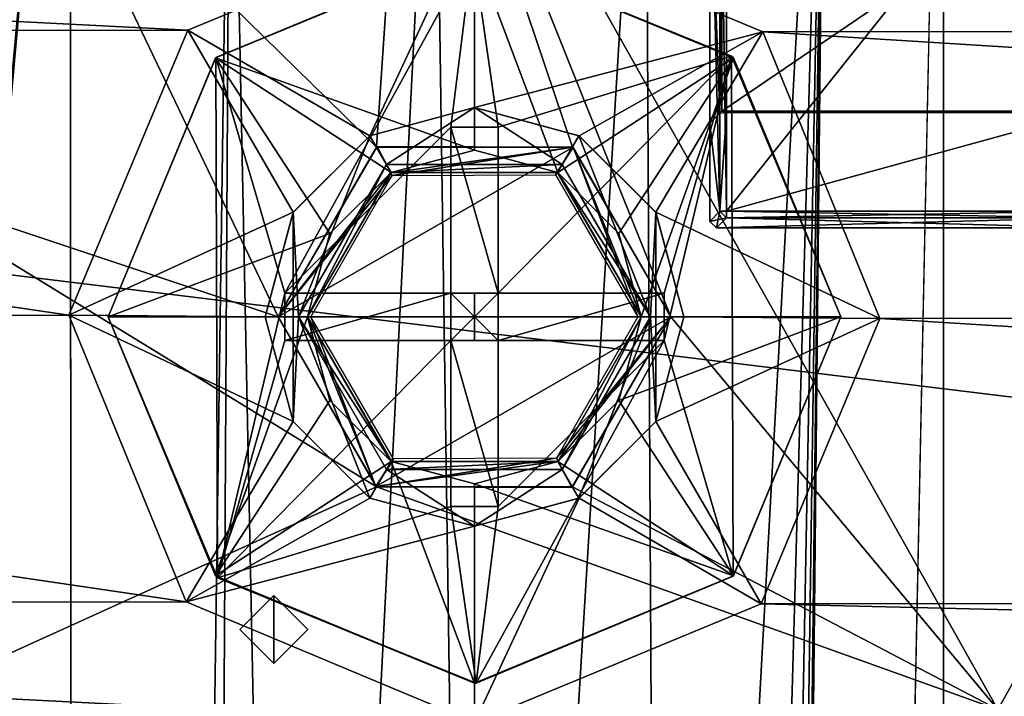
# Model space of a CAD drawing. Header units: millimetres. Extents: x -78 to 78, y -78 to 78.
# Tile 385 of 449: x 16.52 to 24.05, y 33.1 to 38.27. Entities that reach past the tile are written whole.
import ezdxf

# ---------------------------------------------------------------- set-up
doc = ezdxf.new("R2010")
doc.units = ezdxf.units.MM
doc.header["$LTSCALE"] = 41.718519
for name, color, linetype in [('10', 7, 'CONTINUOUS'), ('103', 7, 'CONTINUOUS'), ('104', 7, 'CONTINUOUS'), ('115', 7, 'CONTINUOUS'), ('305', 7, 'CONTINUOUS'), ('306', 7, 'CONTINUOUS'), ('313', 7, 'CONTINUOUS'), ('467', 7, 'CONTINUOUS'), ('468', 7, 'CONTINUOUS'), ('469', 7, 'CONTINUOUS'), ('470', 7, 'CONTINUOUS'), ('471', 7, 'CONTINUOUS'), ('472', 7, 'CONTINUOUS'), ('473', 7, 'CONTINUOUS'), ('474', 7, 'CONTINUOUS'), ('475', 7, 'CONTINUOUS'), ('476', 7, 'CONTINUOUS'), ('477', 7, 'CONTINUOUS'), ('478', 7, 'CONTINUOUS'), ('479', 7, 'CONTINUOUS'), ('480', 7, 'CONTINUOUS'), ('481', 7, 'CONTINUOUS'), ('482', 7, 'CONTINUOUS'), ('483', 7, 'CONTINUOUS'), ('484', 7, 'CONTINUOUS'), ('485', 7, 'CONTINUOUS'), ('486', 7, 'CONTINUOUS'), ('487', 7, 'CONTINUOUS'), ('488', 7, 'CONTINUOUS'), ('489', 7, 'CONTINUOUS'), ('490', 7, 'CONTINUOUS'), ('491', 7, 'CONTINUOUS'), ('492', 7, 'CONTINUOUS'), ('493', 7, 'CONTINUOUS'), ('494', 7, 'CONTINUOUS'), ('4943', 7, 'CONTINUOUS'), ('495', 7, 'CONTINUOUS'), ('496', 7, 'CONTINUOUS'), ('497', 7, 'CONTINUOUS'), ('498', 7, 'CONTINUOUS'), ('499', 7, 'CONTINUOUS'), ('500', 7, 'CONTINUOUS'), ('501', 7, 'CONTINUOUS'), ('502', 7, 'CONTINUOUS'), ('5304', 7, 'CONTINUOUS'), ('5305', 7, 'CONTINUOUS'), ('5306', 7, 'CONTINUOUS'), ('5342', 7, 'CONTINUOUS'), ('5343', 7, 'CONTINUOUS'), ('5344', 7, 'CONTINUOUS'), ('6', 7, 'CONTINUOUS'), ('748', 7, 'CONTINUOUS'), ('7621', 7, 'CONTINUOUS'), ('7623', 7, 'CONTINUOUS'), ('7629', 7, 'CONTINUOUS'), ('7631', 7, 'CONTINUOUS'), ('7635', 7, 'CONTINUOUS'), ('7639', 7, 'CONTINUOUS'), ('7642', 7, 'CONTINUOUS'), ('7643', 7, 'CONTINUOUS'), ('7645', 7, 'CONTINUOUS'), ('7646', 7, 'CONTINUOUS'), ('7647', 7, 'CONTINUOUS'), ('7648', 7, 'CONTINUOUS'), ('7652', 7, 'CONTINUOUS'), ('7657', 7, 'CONTINUOUS'), ('7659', 7, 'CONTINUOUS'), ('7660', 7, 'CONTINUOUS'), ('7663', 7, 'CONTINUOUS'), ('7664', 7, 'CONTINUOUS'), ('7668', 7, 'CONTINUOUS'), ('7669', 7, 'CONTINUOUS'), ('7671', 7, 'CONTINUOUS'), ('89', 7, 'CONTINUOUS'), ('971', 7, 'CONTINUOUS')]:
    doc.layers.add(name, color=color, linetype=linetype)

msp = doc.modelspace()

# ---------------------------------------------------------------- linework, layer by layer
at = {"layer": '10', "linetype": 'CONTINUOUS'}
for points in [[(20, 39.1, -2), (17.8091, 38.1929, -2), (0, 39.1, -2), (20, 39.1, -2)], [(0, 39.1, -2), (17.8091, 38.1929, -2), (2.2046, 38.179, -2), (0, 39.1, -2)], [(22.2046, 38.179, -2), (20, 39.1, -2), (57.8091, 38.1929, -2), (22.2046, 38.179, -2)], [(20, 39.1, -2), (60, 39.1, -2), (57.8091, 38.1929, -2), (20, 39.1, -2)], [(17.8091, 38.1929, -2), (16.9004, 36.0125, -2), (2.2046, 38.179, -2), (17.8091, 38.1929, -2)], [(2.2046, 38.179, -2), (16.9004, 36.0125, -2), (3.0996, 35.9875, -2), (2.2046, 38.179, -2)], [(56.9004, 36.0125, -2), (22.2046, 38.179, -2), (57.8091, 38.1929, -2), (56.9004, 36.0125, -2)], [(23.0996, 35.9875, -2), (22.2046, 38.179, -2), (56.9004, 36.0125, -2), (23.0996, 35.9875, -2)], [(3.0996, 35.9875, -2), (17.7954, 33.821, -2), (2.1909, 33.8071, -2), (3.0996, 35.9875, -2)], [(16.9004, 36.0125, -2), (17.7954, 33.821, -2), (3.0996, 35.9875, -2), (16.9004, 36.0125, -2)], [(22.1909, 33.8071, -2), (23.0996, 35.9875, -2), (57.7954, 33.821, -2), (22.1909, 33.8071, -2)], [(57.7954, 33.821, -2), (23.0996, 35.9875, -2), (56.9004, 36.0125, -2), (57.7954, 33.821, -2)], [(2.1909, 33.8071, -2), (20, 32.9, -2), (0, 32.9, -2), (2.1909, 33.8071, -2)], [(17.7954, 33.821, -2), (20, 32.9, -2), (2.1909, 33.8071, -2), (17.7954, 33.821, -2)], [(20, 32.9, -2), (22.1909, 33.8071, -2), (60, 32.9, -2), (20, 32.9, -2)], [(60, 32.9, -2), (22.1909, 33.8071, -2), (57.7954, 33.821, -2), (60, 32.9, -2)]]:
    msp.add_3dface(points, dxfattribs=at)
at = {"layer": '103', "linetype": 'CONTINUOUS'}
for points in [[(20, 39.1, -2), (22.2046, 38.179, -2), (20, 37.6, -0.5), (20, 39.1, -2)], [(20, 37.6, -0.5), (22.2046, 38.179, -2), (20.8, 37.3856, -0.5), (20, 37.6, -0.5)], [(20.8, 37.3856, -0.5), (22.2046, 38.179, -2), (21.3856, 36.8, -0.5), (20.8, 37.3856, -0.5)], [(22.2046, 38.179, -2), (23.0996, 35.9875, -2), (21.3856, 36.8, -0.5), (22.2046, 38.179, -2)], [(21.3856, 36.8, -0.5), (23.0996, 35.9875, -2), (21.6, 36, -0.5), (21.3856, 36.8, -0.5)], [(21.6, 36, -0.5), (23.0996, 35.9875, -2), (21.3856, 35.2, -0.5), (21.6, 36, -0.5)], [(23.0996, 35.9875, -2), (22.1909, 33.8071, -2), (21.3856, 35.2, -0.5), (23.0996, 35.9875, -2)], [(21.3856, 35.2, -0.5), (22.1909, 33.8071, -2), (20.8, 34.6144, -0.5), (21.3856, 35.2, -0.5)], [(22.1909, 33.8071, -2), (20, 32.9, -2), (20.8, 34.6144, -0.5), (22.1909, 33.8071, -2)], [(20, 32.9, -2), (20, 34.4, -0.5), (20.8, 34.6144, -0.5), (20, 32.9, -2)]]:
    msp.add_3dface(points, dxfattribs=at)
at = {"layer": '104', "linetype": 'CONTINUOUS'}
for points in [[(19.2, 37.3856, -0.5), (20, 37.6, -0.5), (19.2014, 37.3856), (19.2, 37.3856, -0.5)], [(20, 37.6, -0.5), (20, 37.6), (19.2014, 37.3856), (20, 37.6, -0.5)], [(18.6144, 36.8, -0.5), (19.2, 37.3856, -0.5), (18.6144, 36.7986), (18.6144, 36.8, -0.5)], [(18.6144, 36.7986), (19.2, 37.3856, -0.5), (19.2014, 37.3856), (18.6144, 36.7986)], [(18.4, 36, -0.5), (18.6144, 36.8, -0.5), (18.4, 36), (18.4, 36, -0.5)], [(18.4, 36), (18.6144, 36.8, -0.5), (18.6144, 36.7986), (18.4, 36)], [(18.6144, 35.2, -0.5), (18.4, 36, -0.5), (18.6144, 35.2014), (18.6144, 35.2, -0.5)], [(18.6144, 35.2014), (18.4, 36, -0.5), (18.4, 36), (18.6144, 35.2014)], [(19.2014, 34.6144), (18.6144, 35.2, -0.5), (18.6144, 35.2014), (19.2014, 34.6144)], [(19.2, 34.6144, -0.5), (18.6144, 35.2, -0.5), (19.2014, 34.6144), (19.2, 34.6144, -0.5)], [(20, 34.4, -0.5), (19.2, 34.6144, -0.5), (20, 34.4), (20, 34.4, -0.5)], [(20, 34.4), (19.2, 34.6144, -0.5), (19.2014, 34.6144), (20, 34.4)]]:
    msp.add_3dface(points, dxfattribs=at)
at = {"layer": '115', "linetype": 'CONTINUOUS'}
for points in [[(20, 37.6, -0.5), (20.8, 37.3856, -0.5), (20, 37.6), (20, 37.6, -0.5)], [(20, 37.6), (20.8, 37.3856, -0.5), (20.7986, 37.3856), (20, 37.6)], [(20.8, 37.3856, -0.5), (21.3856, 36.8, -0.5), (20.7986, 37.3856), (20.8, 37.3856, -0.5)], [(20.7986, 37.3856), (21.3856, 36.8, -0.5), (21.3856, 36.7986), (20.7986, 37.3856)], [(21.3856, 36.8, -0.5), (21.6, 36, -0.5), (21.3856, 36.7986), (21.3856, 36.8, -0.5)], [(21.3856, 36.7986), (21.6, 36, -0.5), (21.6, 36), (21.3856, 36.7986)], [(21.6, 36, -0.5), (21.3856, 35.2, -0.5), (21.6, 36), (21.6, 36, -0.5)], [(21.6, 36), (21.3856, 35.2, -0.5), (21.3856, 35.2014), (21.6, 36)], [(21.3856, 35.2014), (20.8, 34.6144, -0.5), (20.7986, 34.6144), (21.3856, 35.2014)], [(21.3856, 35.2, -0.5), (20.8, 34.6144, -0.5), (21.3856, 35.2014), (21.3856, 35.2, -0.5)], [(20.8, 34.6144, -0.5), (20, 34.4, -0.5), (20.7986, 34.6144), (20.8, 34.6144, -0.5)], [(20, 34.4, -0.5), (20, 34.4), (20.7986, 34.6144), (20, 34.4, -0.5)]]:
    msp.add_3dface(points, dxfattribs=at)
at = {"layer": '305', "linetype": 'CONTINUOUS'}
for points in [[(16.6716, 39.8284), (15.5, 37), (16.6716, 39.8285, 1.5), (16.6716, 39.8284)], [(15.5, 37), (15.5, 37, 1.5), (16.6716, 39.8285, 1.5), (15.5, 37)]]:
    msp.add_3dface(points, dxfattribs=at)
at = {"layer": '306', "linetype": 'CONTINUOUS'}
for points in [[(19.2014, 37.3856), (20, 37.6), (19.3285, 37.1651), (19.2014, 37.3856)], [(19.3285, 37.1651), (20, 37.6), (20.6715, 37.1651), (19.3285, 37.1651)], [(20, 37.6), (20.7986, 37.3856), (20.6715, 37.1651), (20, 37.6)], [(18.6144, 36.7986), (19.2014, 37.3856), (18.6547, 36), (18.6144, 36.7986)], [(18.6547, 36), (19.2014, 37.3856), (19.3285, 37.1651), (18.6547, 36)], [(20.7986, 37.3856), (21.3453, 36), (20.6715, 37.1651), (20.7986, 37.3856)], [(20.7986, 37.3856), (21.3856, 36.7986), (21.3453, 36), (20.7986, 37.3856)], [(18.6144, 35.2014), (18.4, 36), (18.6144, 36.7986), (18.6144, 35.2014)], [(18.6144, 35.2014), (18.6144, 36.7986), (18.6547, 36), (18.6144, 35.2014)], [(21.3856, 36.7986), (21.3856, 35.2014), (21.3453, 36), (21.3856, 36.7986)], [(21.3856, 36.7986), (21.6, 36), (21.3856, 35.2014), (21.3856, 36.7986)], [(19.2014, 34.6144), (18.6144, 35.2014), (18.6547, 36), (19.2014, 34.6144)], [(19.3285, 34.8349), (19.2014, 34.6144), (18.6547, 36), (19.3285, 34.8349)], [(21.3453, 36), (20.7986, 34.6144), (20.6715, 34.8349), (21.3453, 36)], [(21.3856, 35.2014), (20.7986, 34.6144), (21.3453, 36), (21.3856, 35.2014)], [(20, 34.4), (19.2014, 34.6144), (19.3285, 34.8349), (20, 34.4)], [(20.6715, 34.8349), (20, 34.4), (19.3285, 34.8349), (20.6715, 34.8349)], [(20.7986, 34.6144), (20, 34.4), (20.6715, 34.8349), (20.7986, 34.6144)]]:
    msp.add_3dface(points, dxfattribs=at)
at = {"layer": '313', "linetype": 'CONTINUOUS'}
for points in [[(19.5, 41, 1.5), (16.6716, 39.8285, 1.5), (19.2513, 37.299, 1.5), (19.5, 41, 1.5)], [(20.7487, 37.299, 1.5), (19.5, 41, 1.5), (19.2513, 37.299, 1.5), (20.7487, 37.299, 1.5)], [(28.5, 41, 1.5), (19.5, 41, 1.5), (24, 33, 1.5), (28.5, 41, 1.5)], [(24, 33, 1.5), (19.5, 41, 1.5), (21.5, 36, 1.5), (24, 33, 1.5)], [(21.5, 36, 1.5), (19.5, 41, 1.5), (20.7487, 37.299, 1.5), (21.5, 36, 1.5)], [(29, 33, 1.5), (28.5, 41, 1.5), (24, 33, 1.5), (29, 33, 1.5)], [(16.6716, 39.8285, 1.5), (15.5, 37, 1.5), (18.5, 36, 1.5), (16.6716, 39.8285, 1.5)], [(16.6716, 39.8285, 1.5), (18.5, 36, 1.5), (19.2513, 37.299, 1.5), (16.6716, 39.8285, 1.5)], [(15.5, 37, 1.5), (15.5, 33, 1.5), (19.2513, 34.701, 1.5), (15.5, 37, 1.5)], [(18.5, 36, 1.5), (15.5, 37, 1.5), (19.2513, 34.701, 1.5), (18.5, 36, 1.5)], [(20.7487, 34.701, 1.5), (24, 33, 1.5), (21.5, 36, 1.5), (20.7487, 34.701, 1.5)], [(15.5, 33, 1.5), (24, 33, 1.5), (19.2513, 34.701, 1.5), (15.5, 33, 1.5)], [(19.2513, 34.701, 1.5), (24, 33, 1.5), (20.7487, 34.701, 1.5), (19.2513, 34.701, 1.5)]]:
    msp.add_3dface(points, dxfattribs=at)
at = {"layer": '467', "linetype": 'CONTINUOUS'}
for points in [[(19.2565, 37.3027, 3), (18.5, 36, 3), (20.754, 37.2967, 3), (19.2565, 37.3027, 3)], [(20.754, 37.2967, 3), (18.5, 36, 3), (21.5, 36, 3), (20.754, 37.2967, 3)], [(21.5, 36, 3), (18.5, 36, 3), (19.246, 34.7033, 3), (21.5, 36, 3)], [(20.7435, 34.6973, 3), (21.5, 36, 3), (19.246, 34.7033, 3), (20.7435, 34.6973, 3)]]:
    msp.add_3dface(points, dxfattribs=at)
at = {"layer": '468', "linetype": 'CONTINUOUS'}
for points in [[(19.2513, 37.299, 1.5), (18.5, 36, 1.5), (19.2565, 37.3027, 3), (19.2513, 37.299, 1.5)], [(18.5, 36, 1.5), (18.5, 36, 3), (19.2565, 37.3027, 3), (18.5, 36, 1.5)], [(20.7487, 37.299, 1.5), (19.2513, 37.299, 1.5), (19.2565, 37.3027, 3), (20.7487, 37.299, 1.5)], [(20.7487, 37.299, 1.5), (19.2565, 37.3027, 3), (20.754, 37.2967, 3), (20.7487, 37.299, 1.5)], [(21.5, 36, 1.5), (20.7487, 37.299, 1.5), (21.5, 36, 3), (21.5, 36, 1.5)], [(20.7487, 37.299, 1.5), (20.754, 37.2967, 3), (21.5, 36, 3), (20.7487, 37.299, 1.5)]]:
    msp.add_3dface(points, dxfattribs=at)
at = {"layer": '469', "linetype": 'CONTINUOUS'}
for points in [[(18.5, 36, 1.5), (19.2513, 34.701, 1.5), (18.5, 36, 3), (18.5, 36, 1.5)], [(18.5, 36, 3), (19.2513, 34.701, 1.5), (19.246, 34.7033, 3), (18.5, 36, 3)], [(20.7487, 34.701, 1.5), (21.5, 36, 1.5), (20.7435, 34.6973, 3), (20.7487, 34.701, 1.5)], [(21.5, 36, 1.5), (21.5, 36, 3), (20.7435, 34.6973, 3), (21.5, 36, 1.5)], [(19.2513, 34.701, 1.5), (20.7435, 34.6973, 3), (19.246, 34.7033, 3), (19.2513, 34.701, 1.5)], [(19.2513, 34.701, 1.5), (20.7487, 34.701, 1.5), (20.7435, 34.6973, 3), (19.2513, 34.701, 1.5)]]:
    msp.add_3dface(points, dxfattribs=at)
at = {"layer": '470', "linetype": 'CONTINUOUS'}
for points in [[(19.3285, 34.8349), (18.6547, 36), (19.3625, 34.8958, -0.25), (19.3285, 34.8349)], [(18.6547, 36), (18.725, 36, -0.25), (19.3625, 34.8958, -0.25), (18.6547, 36)], [(21.275, 36, -0.25), (20.6715, 34.8349), (20.6375, 34.8958, -0.25), (21.275, 36, -0.25)], [(21.3453, 36), (20.6715, 34.8349), (21.275, 36, -0.25), (21.3453, 36)], [(20.6715, 34.8349), (19.3285, 34.8349), (20.6375, 34.8958, -0.25), (20.6715, 34.8349)], [(19.3285, 34.8349), (19.3625, 34.8958, -0.25), (20.6375, 34.8958, -0.25), (19.3285, 34.8349)]]:
    msp.add_3dface(points, dxfattribs=at)
at = {"layer": '471', "linetype": 'CONTINUOUS'}
for points in [[(18.6547, 36), (19.3285, 37.1651), (18.725, 36, -0.25), (18.6547, 36)], [(18.725, 36, -0.25), (19.3285, 37.1651), (19.3625, 37.1042, -0.25), (18.725, 36, -0.25)], [(19.3285, 37.1651), (20.6715, 37.1651), (19.3625, 37.1042, -0.25), (19.3285, 37.1651)], [(19.3625, 37.1042, -0.25), (20.6715, 37.1651), (20.6375, 37.1042, -0.25), (19.3625, 37.1042, -0.25)], [(20.6715, 37.1651), (21.3453, 36), (20.6375, 37.1042, -0.25), (20.6715, 37.1651)], [(20.6375, 37.1042, -0.25), (21.3453, 36), (21.275, 36, -0.25), (20.6375, 37.1042, -0.25)]]:
    msp.add_3dface(points, dxfattribs=at)
at = {"layer": '472', "linetype": 'CONTINUOUS'}
for points in [[(19.3625, 37.1042, -0.35), (20.6375, 37.1042, -0.25), (20, 37.275, -0.35), (19.3625, 37.1042, -0.35)], [(20, 37.275, -0.35), (20.6375, 37.1042, -0.25), (20.6375, 37.1042, -0.35), (20, 37.275, -0.35)], [(18.725, 36, -0.25), (19.3625, 37.1042, -0.25), (18.725, 36, -0.35), (18.725, 36, -0.25)], [(18.725, 36, -0.35), (19.3625, 37.1042, -0.25), (18.8958, 36.6375, -0.35), (18.725, 36, -0.35)], [(18.8958, 36.6375, -0.35), (19.3625, 37.1042, -0.25), (19.3625, 37.1042, -0.35), (18.8958, 36.6375, -0.35)], [(19.3625, 37.1042, -0.25), (20.6375, 37.1042, -0.25), (19.3625, 37.1042, -0.35), (19.3625, 37.1042, -0.25)], [(20.6375, 37.1042, -0.25), (21.275, 36, -0.25), (20.6375, 37.1042, -0.35), (20.6375, 37.1042, -0.25)], [(20.6375, 37.1042, -0.35), (21.275, 36, -0.25), (21.1042, 36.6375, -0.35), (20.6375, 37.1042, -0.35)], [(21.1042, 36.6375, -0.35), (21.275, 36, -0.25), (21.275, 36, -0.35), (21.1042, 36.6375, -0.35)]]:
    msp.add_3dface(points, dxfattribs=at)
at = {"layer": '473', "linetype": 'CONTINUOUS'}
for points in [[(18.725, 36, -0.25), (18.725, 36, -0.35), (18.8958, 35.3625, -0.35), (18.725, 36, -0.25)], [(18.725, 36, -0.25), (18.8958, 35.3625, -0.35), (19.3625, 34.8958, -0.35), (18.725, 36, -0.25)], [(18.725, 36, -0.25), (19.3625, 34.8958, -0.35), (19.3625, 34.8958, -0.25), (18.725, 36, -0.25)], [(21.275, 36, -0.35), (21.275, 36, -0.25), (20.6375, 34.8958, -0.25), (21.275, 36, -0.35)], [(21.1042, 35.3625, -0.35), (21.275, 36, -0.35), (20.6375, 34.8958, -0.25), (21.1042, 35.3625, -0.35)], [(20.6375, 34.8958, -0.35), (21.1042, 35.3625, -0.35), (20.6375, 34.8958, -0.25), (20.6375, 34.8958, -0.35)], [(19.3625, 34.8958, -0.35), (20, 34.725, -0.35), (19.3625, 34.8958, -0.25), (19.3625, 34.8958, -0.35)], [(20, 34.725, -0.35), (20.6375, 34.8958, -0.35), (19.3625, 34.8958, -0.25), (20, 34.725, -0.35)], [(19.3625, 34.8958, -0.25), (20.6375, 34.8958, -0.35), (20.6375, 34.8958, -0.25), (19.3625, 34.8958, -0.25)]]:
    msp.add_3dface(points, dxfattribs=at)
at = {"layer": '474', "linetype": 'CONTINUOUS'}
for points in [[(18.725, 36, -0.35), (17.2, 36, -1.875), (18.0201, 34.0201, -1.875), (18.725, 36, -0.35)], [(18.725, 36, -0.35), (18.0201, 34.0201, -1.875), (18.8958, 35.3625, -0.35), (18.725, 36, -0.35)], [(22.8, 36, -1.875), (21.275, 36, -0.35), (21.1042, 35.3625, -0.35), (22.8, 36, -1.875)], [(21.9799, 34.0201, -1.875), (22.8, 36, -1.875), (21.1042, 35.3625, -0.35), (21.9799, 34.0201, -1.875)], [(18.8958, 35.3625, -0.35), (18.0201, 34.0201, -1.875), (19.3625, 34.8958, -0.35), (18.8958, 35.3625, -0.35)], [(20.6375, 34.8958, -0.35), (21.9799, 34.0201, -1.875), (21.1042, 35.3625, -0.35), (20.6375, 34.8958, -0.35)], [(18.0201, 34.0201, -1.875), (20, 33.2, -1.875), (19.3625, 34.8958, -0.35), (18.0201, 34.0201, -1.875)], [(19.3625, 34.8958, -0.35), (20, 33.2, -1.875), (20, 34.725, -0.35), (19.3625, 34.8958, -0.35)], [(20, 34.725, -0.35), (21.9799, 34.0201, -1.875), (20.6375, 34.8958, -0.35), (20, 34.725, -0.35)], [(20, 33.2, -1.875), (21.9799, 34.0201, -1.875), (20, 34.725, -0.35), (20, 33.2, -1.875)]]:
    msp.add_3dface(points, dxfattribs=at)
at = {"layer": '475', "linetype": 'CONTINUOUS'}
for points in [[(18.0201, 37.9799, -1.875), (20, 37.275, -0.35), (20, 38.8, -1.875), (18.0201, 37.9799, -1.875)], [(20, 37.275, -0.35), (20.6375, 37.1042, -0.35), (20, 38.8, -1.875), (20, 37.275, -0.35)], [(20, 38.8, -1.875), (20.6375, 37.1042, -0.35), (21.9799, 37.9799, -1.875), (20, 38.8, -1.875)], [(17.2, 36, -1.875), (18.8958, 36.6375, -0.35), (18.0201, 37.9799, -1.875), (17.2, 36, -1.875)], [(18.8958, 36.6375, -0.35), (19.3625, 37.1042, -0.35), (18.0201, 37.9799, -1.875), (18.8958, 36.6375, -0.35)], [(19.3625, 37.1042, -0.35), (20, 37.275, -0.35), (18.0201, 37.9799, -1.875), (19.3625, 37.1042, -0.35)], [(20.6375, 37.1042, -0.35), (21.1042, 36.6375, -0.35), (21.9799, 37.9799, -1.875), (20.6375, 37.1042, -0.35)], [(21.1042, 36.6375, -0.35), (21.275, 36, -0.35), (21.9799, 37.9799, -1.875), (21.1042, 36.6375, -0.35)], [(21.275, 36, -0.35), (22.8, 36, -1.875), (21.9799, 37.9799, -1.875), (21.275, 36, -0.35)], [(18.725, 36, -0.35), (18.8958, 36.6375, -0.35), (17.2, 36, -1.875), (18.725, 36, -0.35)]]:
    msp.add_3dface(points, dxfattribs=at)
at = {"layer": '476', "linetype": 'CONTINUOUS'}
for points in [[(18.0201, 37.9799, -1.875), (20, 38.8, -1.875), (18.0226, 37.9821, -2), (18.0201, 37.9799, -1.875)], [(18.0226, 37.9821, -2), (20, 38.8, -1.875), (19.9878, 38.7999, -2), (18.0226, 37.9821, -2)], [(19.9878, 38.7999, -2), (20, 38.8, -1.875), (21.9647, 37.9943, -2), (19.9878, 38.7999, -2)], [(20, 38.8, -1.875), (21.9799, 37.9799, -1.875), (21.9647, 37.9943, -2), (20, 38.8, -1.875)], [(17.2, 36, -2), (18.0201, 37.9799, -1.875), (18.0226, 37.9821, -2), (17.2, 36, -2)], [(17.2, 36, -1.875), (18.0201, 37.9799, -1.875), (17.2, 36, -2), (17.2, 36, -1.875)], [(21.9799, 37.9799, -1.875), (22.8, 36, -1.875), (21.9647, 37.9943, -2), (21.9799, 37.9799, -1.875)], [(21.9647, 37.9943, -2), (22.8, 36, -1.875), (22.8, 36, -2), (21.9647, 37.9943, -2)]]:
    msp.add_3dface(points, dxfattribs=at)
at = {"layer": '477', "linetype": 'CONTINUOUS'}
for points in [[(17.2, 36, -1.875), (17.2, 36, -2), (18.0353, 34.0057, -2), (17.2, 36, -1.875)], [(17.2, 36, -1.875), (18.0353, 34.0057, -2), (18.0201, 34.0201, -1.875), (17.2, 36, -1.875)], [(21.9774, 34.0179, -2), (22.8, 36, -2), (21.9799, 34.0201, -1.875), (21.9774, 34.0179, -2)], [(22.8, 36, -2), (22.8, 36, -1.875), (21.9799, 34.0201, -1.875), (22.8, 36, -2)], [(18.0201, 34.0201, -1.875), (18.0353, 34.0057, -2), (20, 33.2, -1.875), (18.0201, 34.0201, -1.875)], [(20, 33.2, -1.875), (21.9774, 34.0179, -2), (21.9799, 34.0201, -1.875), (20, 33.2, -1.875)], [(20.0122, 33.2001, -2), (21.9774, 34.0179, -2), (20, 33.2, -1.875), (20.0122, 33.2001, -2)], [(18.0353, 34.0057, -2), (20.0122, 33.2001, -2), (20, 33.2, -1.875), (18.0353, 34.0057, -2)]]:
    msp.add_3dface(points, dxfattribs=at)
at = {"layer": '478', "linetype": 'CONTINUOUS'}
for points in [[(18.0226, 37.9821, -2), (19.9878, 38.7999, -2), (18.55, 36.1812, -2), (18.0226, 37.9821, -2)], [(18.55, 36.1812, -2), (19.9878, 38.7999, -2), (19.8188, 37.45, -2), (18.55, 36.1812, -2)], [(19.8188, 37.45, -2), (19.9878, 38.7999, -2), (20.1812, 37.45, -2), (19.8188, 37.45, -2)], [(19.9878, 38.7999, -2), (21.9647, 37.9943, -2), (20.1812, 37.45, -2), (19.9878, 38.7999, -2)], [(17.2, 36, -2), (18.0226, 37.9821, -2), (18.0353, 34.0057, -2), (17.2, 36, -2)], [(18.0353, 34.0057, -2), (18.0226, 37.9821, -2), (18.55, 36.1812, -2), (18.0353, 34.0057, -2)], [(20.1812, 37.45, -2), (21.9647, 37.9943, -2), (20.1812, 36.1812, -2), (20.1812, 37.45, -2)], [(20.1812, 36.1812, -2), (21.9647, 37.9943, -2), (21.45, 36.1812, -2), (20.1812, 36.1812, -2)], [(21.9647, 37.9943, -2), (21.9774, 34.0179, -2), (21.45, 35.8188, -2), (21.9647, 37.9943, -2)], [(21.45, 36.1812, -2), (21.9647, 37.9943, -2), (21.45, 35.8188, -2), (21.45, 36.1812, -2)], [(21.9647, 37.9943, -2), (22.8, 36, -2), (21.9774, 34.0179, -2), (21.9647, 37.9943, -2)], [(19.8188, 36.1812, -2), (18.55, 36.1812, -2), (19.8188, 37.45, -2), (19.8188, 36.1812, -2)], [(18.55, 35.8188, -2), (18.0353, 34.0057, -2), (18.55, 36.1812, -2), (18.55, 35.8188, -2)], [(19.8188, 34.55, -2), (18.0353, 34.0057, -2), (19.8188, 35.8188, -2), (19.8188, 34.55, -2)], [(19.8188, 35.8188, -2), (18.0353, 34.0057, -2), (18.55, 35.8188, -2), (19.8188, 35.8188, -2)], [(21.9774, 34.0179, -2), (20.0122, 33.2001, -2), (21.45, 35.8188, -2), (21.9774, 34.0179, -2)], [(20.0122, 33.2001, -2), (20.1812, 34.55, -2), (21.45, 35.8188, -2), (20.0122, 33.2001, -2)], [(21.45, 35.8188, -2), (20.1812, 34.55, -2), (20.1812, 35.8188, -2), (21.45, 35.8188, -2)], [(20.0122, 33.2001, -2), (18.0353, 34.0057, -2), (19.8188, 34.55, -2), (20.0122, 33.2001, -2)], [(20.1812, 34.55, -2), (20.0122, 33.2001, -2), (19.8188, 34.55, -2), (20.1812, 34.55, -2)]]:
    msp.add_3dface(points, dxfattribs=at)
at = {"layer": '479', "linetype": 'CONTINUOUS'}
for points in [[(20.1812, 34.55, -2), (19.8188, 34.55, -2), (19.8188, 35.8188, -0.7312), (20.1812, 34.55, -2)], [(20.1812, 35.8188, -0.7312), (20.1812, 34.55, -2), (19.8188, 35.8188, -0.7312), (20.1812, 35.8188, -0.7312)]]:
    msp.add_3dface(points, dxfattribs=at)
at = {"layer": '480', "linetype": 'CONTINUOUS'}
msp.add_3dface([(19.8188, 35.8188, -0.7312), (19.8188, 36, -0.55), (20, 36, -0.55), (19.8188, 35.8188, -0.7312)], dxfattribs=at)
at = {"layer": '481', "linetype": 'CONTINUOUS'}
msp.add_3dface([(20.1812, 35.8188, -0.7312), (20, 36, -0.55), (20.1812, 36, -0.55), (20.1812, 35.8188, -0.7312)], dxfattribs=at)
at = {"layer": '482', "linetype": 'CONTINUOUS'}
msp.add_3dface([(20.1812, 37.45, -2), (20.1812, 36.1812, -2), (20.1812, 36.1812, -0.7312), (20.1812, 37.45, -2)], dxfattribs=at)
at = {"layer": '483', "linetype": 'CONTINUOUS'}
msp.add_3dface([(20.1812, 35.8188, -2), (20.1812, 34.55, -2), (20.1812, 35.8188, -0.7312), (20.1812, 35.8188, -2)], dxfattribs=at)
at = {"layer": '484', "linetype": 'CONTINUOUS'}
msp.add_3dface([(20.1812, 35.8188, -0.7312), (20.1812, 36, -0.55), (20.1812, 36.1812, -0.7312), (20.1812, 35.8188, -0.7312)], dxfattribs=at)
at = {"layer": '485', "linetype": 'CONTINUOUS'}
msp.add_3dface([(19.8188, 34.55, -2), (19.8188, 35.8188, -2), (19.8188, 35.8188, -0.7312), (19.8188, 34.55, -2)], dxfattribs=at)
at = {"layer": '486', "linetype": 'CONTINUOUS'}
for points in [[(19.8188, 37.45, -2), (20.1812, 37.45, -2), (20.1812, 36.1812, -0.7312), (19.8188, 37.45, -2)], [(19.8188, 36.1812, -0.7312), (19.8188, 37.45, -2), (20.1812, 36.1812, -0.7312), (19.8188, 36.1812, -0.7312)]]:
    msp.add_3dface(points, dxfattribs=at)
at = {"layer": '487', "linetype": 'CONTINUOUS'}
msp.add_3dface([(19.8188, 35.8188, -0.7312), (19.8188, 36.1812, -0.7312), (19.8188, 36, -0.55), (19.8188, 35.8188, -0.7312)], dxfattribs=at)
at = {"layer": '488', "linetype": 'CONTINUOUS'}
msp.add_3dface([(20.1812, 35.8188, -0.7312), (19.8188, 35.8188, -0.7312), (20, 35.8188, -0.55), (20.1812, 35.8188, -0.7312)], dxfattribs=at)
at = {"layer": '489', "linetype": 'CONTINUOUS'}
msp.add_3dface([(21.45, 35.8188, -2), (20.1812, 35.8188, -2), (20.1812, 35.8188, -0.7312), (21.45, 35.8188, -2)], dxfattribs=at)
at = {"layer": '490', "linetype": 'CONTINUOUS'}
msp.add_3dface([(19.8188, 36, -0.55), (19.8188, 36.1812, -0.7312), (20, 36, -0.55), (19.8188, 36, -0.55)], dxfattribs=at)
at = {"layer": '491', "linetype": 'CONTINUOUS'}
msp.add_3dface([(20.1812, 36, -0.55), (20, 36, -0.55), (20.1812, 36.1812, -0.7312), (20.1812, 36, -0.55)], dxfattribs=at)
at = {"layer": '492', "linetype": 'CONTINUOUS'}
msp.add_3dface([(19.8188, 35.8188, -0.7312), (20, 36, -0.55), (20, 35.8188, -0.55), (19.8188, 35.8188, -0.7312)], dxfattribs=at)
at = {"layer": '493', "linetype": 'CONTINUOUS'}
msp.add_3dface([(19.8188, 36.1812, -0.7312), (20.1812, 36.1812, -0.7312), (20, 36.1812, -0.55), (19.8188, 36.1812, -0.7312)], dxfattribs=at)
at = {"layer": '494', "linetype": 'CONTINUOUS'}
msp.add_3dface([(19.8188, 35.8188, -2), (18.55, 35.8188, -2), (19.8188, 35.8188, -0.7312), (19.8188, 35.8188, -2)], dxfattribs=at)
at = {"layer": '4943', "color": 7, "linetype": 'CONTINUOUS'}
for points in [[(18.4675, 33.3514, 22.371), (18.2072, 33.6107, 22.371), (18.4657, 33.87, 22.371), (18.4675, 33.3514, 22.371)], [(18.726, 33.6107, 22.371), (18.4675, 33.3514, 22.371), (18.4657, 33.87, 22.371), (18.726, 33.6107, 22.371)]]:
    msp.add_3dface(points, dxfattribs=at)
at = {"layer": '495', "linetype": 'CONTINUOUS'}
for points in [[(21.45, 36.1812, -2), (21.45, 35.8188, -2), (20.1812, 35.8188, -0.7312), (21.45, 36.1812, -2)], [(21.45, 36.1812, -2), (20.1812, 35.8188, -0.7312), (20.1812, 36.1812, -0.7312), (21.45, 36.1812, -2)]]:
    msp.add_3dface(points, dxfattribs=at)
at = {"layer": '496', "linetype": 'CONTINUOUS'}
msp.add_3dface([(20.1812, 36.1812, -2), (21.45, 36.1812, -2), (20.1812, 36.1812, -0.7312), (20.1812, 36.1812, -2)], dxfattribs=at)
at = {"layer": '497', "linetype": 'CONTINUOUS'}
msp.add_3dface([(20, 36, -0.55), (20.1812, 35.8188, -0.7312), (20, 35.8188, -0.55), (20, 36, -0.55)], dxfattribs=at)
at = {"layer": '498', "linetype": 'CONTINUOUS'}
msp.add_3dface([(19.8188, 36.1812, -2), (19.8188, 37.45, -2), (19.8188, 36.1812, -0.7312), (19.8188, 36.1812, -2)], dxfattribs=at)
at = {"layer": '499', "linetype": 'CONTINUOUS'}
msp.add_3dface([(20, 36, -0.55), (19.8188, 36.1812, -0.7312), (20, 36.1812, -0.55), (20, 36, -0.55)], dxfattribs=at)
at = {"layer": '500', "linetype": 'CONTINUOUS'}
for points in [[(18.55, 35.8188, -2), (18.55, 36.1812, -2), (19.8188, 36.1812, -0.7312), (18.55, 35.8188, -2)], [(19.8188, 35.8188, -0.7312), (18.55, 35.8188, -2), (19.8188, 36.1812, -0.7312), (19.8188, 35.8188, -0.7312)]]:
    msp.add_3dface(points, dxfattribs=at)
at = {"layer": '501', "linetype": 'CONTINUOUS'}
msp.add_3dface([(18.55, 36.1812, -2), (19.8188, 36.1812, -2), (19.8188, 36.1812, -0.7312), (18.55, 36.1812, -2)], dxfattribs=at)
at = {"layer": '502', "linetype": 'CONTINUOUS'}
msp.add_3dface([(20.1812, 36.1812, -0.7312), (20, 36, -0.55), (20, 36.1812, -0.55), (20.1812, 36.1812, -0.7312)], dxfattribs=at)
at = {"layer": '5304', "linetype": 'CONTINUOUS'}
for points in [[(19.3625, 34.8958, 3), (18.725, 36, 3), (19.368, 34.8927, 0.55), (19.3625, 34.8958, 3)], [(19.368, 34.8927, 0.55), (18.725, 36, 3), (18.725, 36, 0.55), (19.368, 34.8927, 0.55)], [(21.275, 36, 3), (20.6375, 34.8958, 3), (21.275, 36, 0.55), (21.275, 36, 3)], [(21.275, 36, 0.55), (20.6375, 34.8958, 3), (20.6409, 34.8978, 0.55), (21.275, 36, 0.55)], [(20.6375, 34.8958, 3), (19.3625, 34.8958, 3), (19.368, 34.8927, 0.55), (20.6375, 34.8958, 3)], [(20.6409, 34.8978, 0.55), (20.6375, 34.8958, 3), (19.368, 34.8927, 0.55), (20.6409, 34.8978, 0.55)]]:
    msp.add_3dface(points, dxfattribs=at)
at = {"layer": '5305', "linetype": 'CONTINUOUS'}
for points in [[(18.725, 36, 0.55), (18.725, 36, 3), (19.3625, 37.1042, 3), (18.725, 36, 0.55)], [(18.725, 36, 0.55), (19.3625, 37.1042, 3), (19.3591, 37.1022, 0.55), (18.725, 36, 0.55)], [(19.3591, 37.1022, 0.55), (19.3625, 37.1042, 3), (20.632, 37.1073, 0.55), (19.3591, 37.1022, 0.55)], [(19.3625, 37.1042, 3), (20.6375, 37.1042, 3), (20.632, 37.1073, 0.55), (19.3625, 37.1042, 3)], [(21.275, 36, 3), (21.275, 36, 0.55), (20.632, 37.1073, 0.55), (21.275, 36, 3)], [(20.6375, 37.1042, 3), (21.275, 36, 3), (20.632, 37.1073, 0.55), (20.6375, 37.1042, 3)]]:
    msp.add_3dface(points, dxfattribs=at)
at = {"layer": '5306', "linetype": 'CONTINUOUS'}
for points in [[(18.5, 36, 0.55), (19.3591, 37.1022, 0.55), (19.2565, 37.3027, 0.55), (18.5, 36, 0.55)], [(19.2565, 37.3027, 0.55), (19.3591, 37.1022, 0.55), (20.754, 37.2967, 0.55), (19.2565, 37.3027, 0.55)], [(19.3591, 37.1022, 0.55), (20.632, 37.1073, 0.55), (20.754, 37.2967, 0.55), (19.3591, 37.1022, 0.55)], [(20.632, 37.1073, 0.55), (21.275, 36, 0.55), (20.754, 37.2967, 0.55), (20.632, 37.1073, 0.55)], [(20.754, 37.2967, 0.55), (21.275, 36, 0.55), (21.5, 36, 0.55), (20.754, 37.2967, 0.55)], [(18.725, 36, 0.55), (19.3591, 37.1022, 0.55), (18.5, 36, 0.55), (18.725, 36, 0.55)], [(18.725, 36, 0.55), (18.5, 36, 0.55), (19.246, 34.7033, 0.55), (18.725, 36, 0.55)], [(19.368, 34.8927, 0.55), (18.725, 36, 0.55), (19.246, 34.7033, 0.55), (19.368, 34.8927, 0.55)], [(21.275, 36, 0.55), (20.6409, 34.8978, 0.55), (21.5, 36, 0.55), (21.275, 36, 0.55)], [(21.5, 36, 0.55), (20.6409, 34.8978, 0.55), (20.7435, 34.6973, 0.55), (21.5, 36, 0.55)], [(20.6409, 34.8978, 0.55), (19.368, 34.8927, 0.55), (19.246, 34.7033, 0.55), (20.6409, 34.8978, 0.55)], [(20.7435, 34.6973, 0.55), (20.6409, 34.8978, 0.55), (19.246, 34.7033, 0.55), (20.7435, 34.6973, 0.55)]]:
    msp.add_3dface(points, dxfattribs=at)
at = {"layer": '5342', "linetype": 'CONTINUOUS'}
for points in [[(18.5, 36), (19.25, 34.701), (18.5, 36, 1.5), (18.5, 36)], [(18.5, 36, 1.5), (19.25, 34.701), (19.246, 34.7033, 1.5), (18.5, 36, 1.5)], [(20.75, 34.701), (21.5, 36), (20.7435, 34.6973, 1.5), (20.75, 34.701)], [(20.7435, 34.6973, 1.5), (21.5, 36), (21.5, 36, 1.5), (20.7435, 34.6973, 1.5)], [(19.246, 34.7033, 1.5), (19.25, 34.701), (20.7435, 34.6973, 1.5), (19.246, 34.7033, 1.5)], [(19.25, 34.701), (20.75, 34.701), (20.7435, 34.6973, 1.5), (19.25, 34.701)]]:
    msp.add_3dface(points, dxfattribs=at)
at = {"layer": '5343', "linetype": 'CONTINUOUS'}
for points in [[(18.5, 36), (18.5, 36, 1.5), (19.2565, 37.3027, 1.5), (18.5, 36)], [(19.25, 37.299), (18.5, 36), (19.2565, 37.3027, 1.5), (19.25, 37.299)], [(20.75, 37.299), (19.25, 37.299), (19.2565, 37.3027, 1.5), (20.75, 37.299)], [(20.754, 37.2967, 1.5), (20.75, 37.299), (19.2565, 37.3027, 1.5), (20.754, 37.2967, 1.5)], [(21.5, 36, 1.5), (21.5, 36), (20.75, 37.299), (21.5, 36, 1.5)], [(21.5, 36, 1.5), (20.75, 37.299), (20.754, 37.2967, 1.5), (21.5, 36, 1.5)]]:
    msp.add_3dface(points, dxfattribs=at)
at = {"layer": '5344', "linetype": 'CONTINUOUS'}
for points in [[(19.2565, 37.3027, 1.5), (18.5, 36, 1.5), (19.3716, 37.0806, 1.5), (19.2565, 37.3027, 1.5)], [(20.754, 37.2967, 1.5), (19.2565, 37.3027, 1.5), (19.3716, 37.0806, 1.5), (20.754, 37.2967, 1.5)], [(20.6196, 37.0856, 1.5), (20.754, 37.2967, 1.5), (19.3716, 37.0806, 1.5), (20.6196, 37.0856, 1.5)], [(21.25, 36, 1.5), (20.754, 37.2967, 1.5), (20.6196, 37.0856, 1.5), (21.25, 36, 1.5)], [(21.5, 36, 1.5), (20.754, 37.2967, 1.5), (21.25, 36, 1.5), (21.5, 36, 1.5)], [(19.3716, 37.0806, 1.5), (18.5, 36, 1.5), (18.75, 36, 1.5), (19.3716, 37.0806, 1.5)], [(18.5, 36, 1.5), (19.246, 34.7033, 1.5), (18.75, 36, 1.5), (18.5, 36, 1.5)], [(18.75, 36, 1.5), (19.246, 34.7033, 1.5), (19.3804, 34.9144, 1.5), (18.75, 36, 1.5)], [(20.7435, 34.6973, 1.5), (21.5, 36, 1.5), (20.6284, 34.9194, 1.5), (20.7435, 34.6973, 1.5)], [(21.5, 36, 1.5), (21.25, 36, 1.5), (20.6284, 34.9194, 1.5), (21.5, 36, 1.5)], [(19.246, 34.7033, 1.5), (20.7435, 34.6973, 1.5), (20.6284, 34.9194, 1.5), (19.246, 34.7033, 1.5)], [(19.3804, 34.9144, 1.5), (19.246, 34.7033, 1.5), (20.6284, 34.9194, 1.5), (19.3804, 34.9144, 1.5)]]:
    msp.add_3dface(points, dxfattribs=at)
at = {"layer": '6', "linetype": 'CONTINUOUS'}
msp.add_3dface([(16.6716, 39.8284), (15, 43.6998), (15.5, 37), (16.6716, 39.8284)], dxfattribs=at)
at = {"layer": '748', "color": 7, "linetype": 'CONTINUOUS'}
for points in [[(45.9767, 32.7174, 28.7), (27.5849, 43.1421, 28.7), (-36.7497, 42.8224, 28.7), (45.9767, 32.7174, 28.7)], [(-49.767, 26.5992, 28.7), (45.9767, 32.7174, 28.7), (-36.7497, 42.8224, 28.7), (-49.767, 26.5992, 28.7)]]:
    msp.add_3dface(points, dxfattribs=at)
at = {"layer": '7621', "color": 7, "linetype": 'CONTINUOUS'}
for points in [[(24.708, 39.4889, 21.82), (24.708, 37.5729, 21.82), (21.8919, 37.5729, 21.82), (24.708, 39.4889, 21.82)], [(21.8919, 39.4889, 21.82), (24.708, 39.4889, 21.82), (21.8919, 37.5729, 21.82), (21.8919, 39.4889, 21.82)]]:
    msp.add_3dface(points, dxfattribs=at)
at = {"layer": '7623', "color": 7, "linetype": 'CONTINUOUS'}
for points in [[(21.8767, 37.5576, 21.9648), (21.8919, 37.5729, 21.82), (21.9264, 37.5624, 21.92), (21.8767, 37.5576, 21.9648)], [(21.8919, 37.5729, 21.82), (24.708, 37.5729, 21.82), (21.9264, 37.5624, 21.92), (21.8919, 37.5729, 21.82)], [(24.708, 37.5729, 21.82), (24.6735, 37.5624, 21.92), (21.9264, 37.5624, 21.92), (24.708, 37.5729, 21.82)]]:
    msp.add_3dface(points, dxfattribs=at)
at = {"layer": '7629', "color": 7, "linetype": 'CONTINUOUS'}
for points in [[(21.8919, 39.4889, 21.82), (21.8919, 37.5729, 21.82), (21.8767, 39.5041, 21.9648), (21.8919, 39.4889, 21.82)], [(21.8919, 37.5729, 21.82), (21.8767, 37.5576, 21.9648), (21.8767, 39.5041, 21.9648), (21.8919, 37.5729, 21.82)]]:
    msp.add_3dface(points, dxfattribs=at)
at = {"layer": '7631', "color": 7, "linetype": 'CONTINUOUS'}
for points in [[(21.9264, 37.5624, 21.92), (24.6735, 37.5624, 21.92), (21.9264, 36.8074, 21.92), (21.9264, 37.5624, 21.92)], [(21.9264, 36.8074, 21.92), (24.6735, 37.5624, 21.92), (24.6735, 36.8074, 21.92), (21.9264, 36.8074, 21.92)]]:
    msp.add_3dface(points, dxfattribs=at)
at = {"layer": '7635', "color": 7, "linetype": 'CONTINUOUS'}
for points in [[(21.8767, 37.5576, 21.9648), (21.9264, 37.5624, 21.92), (21.8767, 36.8074, 21.9648), (21.8767, 37.5576, 21.9648)], [(21.9264, 37.5624, 21.92), (21.9264, 36.8074, 21.92), (21.8767, 36.8074, 21.9648), (21.9264, 37.5624, 21.92)]]:
    msp.add_3dface(points, dxfattribs=at)
at = {"layer": '7639', "color": 7, "linetype": 'CONTINUOUS'}
msp.add_3dface([(21.8767, 36.8074, 21.9648), (21.9264, 36.8074, 21.92), (21.9264, 36.7575, 21.9661), (21.8767, 36.8074, 21.9648)], dxfattribs=at)
at = {"layer": '7642', "color": 7, "linetype": 'CONTINUOUS'}
for points in [[(21.8767, 37.5576, 21.9648), (21.7999, 37.481, 22.695), (21.7999, 39.5809, 22.695), (21.8767, 37.5576, 21.9648)], [(21.8767, 37.5576, 21.9648), (21.7999, 39.5809, 22.695), (21.8767, 39.5041, 21.9648), (21.8767, 37.5576, 21.9648)]]:
    msp.add_3dface(points, dxfattribs=at)
at = {"layer": '7643', "color": 7, "linetype": 'CONTINUOUS'}
for points in [[(21.9277, 40.2531, 23.67), (21.9277, 36.8087, 23.67), (24.6735, 40.2544, 23.67), (21.9277, 40.2531, 23.67)], [(24.6735, 40.2544, 23.67), (21.9277, 36.8087, 23.67), (24.6735, 36.8074, 23.67), (24.6735, 40.2544, 23.67)]]:
    msp.add_3dface(points, dxfattribs=at)
at = {"layer": '7645', "color": 7, "linetype": 'CONTINUOUS'}
for points in [[(21.9264, 36.7575, 21.9661), (24.6735, 36.7576, 21.9648), (21.8499, 36.6809, 22.695), (21.9264, 36.7575, 21.9661)], [(21.8499, 36.6809, 22.695), (24.6735, 36.7576, 21.9648), (24.7499, 36.6809, 22.695), (21.8499, 36.6809, 22.695)]]:
    msp.add_3dface(points, dxfattribs=at)
at = {"layer": '7646', "color": 7, "linetype": 'CONTINUOUS'}
for points in [[(21.8767, 37.5576, 21.9648), (21.8767, 36.8074, 21.9648), (21.7999, 37.481, 22.695), (21.8767, 37.5576, 21.9648)], [(21.7999, 37.481, 22.695), (21.8767, 36.8074, 21.9648), (21.7999, 36.7308, 22.695), (21.7999, 37.481, 22.695)]]:
    msp.add_3dface(points, dxfattribs=at)
at = {"layer": '7647', "color": 7, "linetype": 'CONTINUOUS'}
for points in [[(21.7999, 36.7308, 22.695), (21.8767, 36.8074, 21.9648), (21.8499, 36.6809, 22.695), (21.7999, 36.7308, 22.695)], [(21.8767, 36.8074, 21.9648), (21.9264, 36.7575, 21.9661), (21.8499, 36.6809, 22.695), (21.8767, 36.8074, 21.9648)]]:
    msp.add_3dface(points, dxfattribs=at)
at = {"layer": '7648', "color": 7, "linetype": 'CONTINUOUS'}
for points in [[(21.9264, 36.7575, 21.9661), (21.9264, 36.8074, 21.92), (24.6735, 36.7576, 21.9648), (21.9264, 36.7575, 21.9661)], [(24.6735, 36.7576, 21.9648), (21.9264, 36.8074, 21.92), (24.6735, 36.8074, 21.92), (24.6735, 36.7576, 21.9648)]]:
    msp.add_3dface(points, dxfattribs=at)
at = {"layer": '7652', "color": 7, "linetype": 'CONTINUOUS'}
for points in [[(21.8767, 36.8074, 23.6252), (21.9277, 36.8087, 23.67), (21.8767, 40.2544, 23.6252), (21.8767, 36.8074, 23.6252)], [(21.8767, 40.2544, 23.6252), (21.9277, 36.8087, 23.67), (21.9277, 40.2531, 23.67), (21.8767, 40.2544, 23.6252)]]:
    msp.add_3dface(points, dxfattribs=at)
at = {"layer": '7657', "color": 7, "linetype": 'CONTINUOUS'}
msp.add_3dface([(21.9264, 36.7576, 23.6252), (21.9277, 36.8087, 23.67), (21.8767, 36.8074, 23.6252), (21.9264, 36.7576, 23.6252)], dxfattribs=at)
at = {"layer": '7659', "color": 7, "linetype": 'CONTINUOUS'}
for points in [[(21.7999, 37.481, 22.695), (21.7999, 36.7308, 22.695), (21.7999, 39.8809, 22.895), (21.7999, 37.481, 22.695)], [(21.7999, 39.5809, 22.695), (21.7999, 37.481, 22.695), (21.7999, 39.8809, 22.895), (21.7999, 39.5809, 22.695)], [(21.7999, 36.7308, 22.695), (21.7999, 36.7308, 22.895), (21.7999, 39.8809, 22.895), (21.7999, 36.7308, 22.695)]]:
    msp.add_3dface(points, dxfattribs=at)
at = {"layer": '7660', "color": 7, "linetype": 'CONTINUOUS'}
for points in [[(21.9277, 36.8087, 23.67), (21.9264, 36.7576, 23.6252), (24.6735, 36.8074, 23.67), (21.9277, 36.8087, 23.67)], [(24.6735, 36.8074, 23.67), (21.9264, 36.7576, 23.6252), (24.6735, 36.7575, 23.6239), (24.6735, 36.8074, 23.67)]]:
    msp.add_3dface(points, dxfattribs=at)
at = {"layer": '7663', "color": 7, "linetype": 'CONTINUOUS'}
for points in [[(21.8499, 36.6809, 22.895), (21.8499, 36.6809, 22.695), (24.7499, 36.6809, 22.695), (21.8499, 36.6809, 22.895)], [(24.7499, 36.6809, 22.895), (21.8499, 36.6809, 22.895), (24.7499, 36.6809, 22.695), (24.7499, 36.6809, 22.895)]]:
    msp.add_3dface(points, dxfattribs=at)
at = {"layer": '7664', "color": 7, "linetype": 'CONTINUOUS'}
for points in [[(21.7999, 36.7308, 22.695), (21.8499, 36.6809, 22.695), (21.7999, 36.7308, 22.895), (21.7999, 36.7308, 22.695)], [(21.7999, 36.7308, 22.895), (21.8499, 36.6809, 22.695), (21.8499, 36.6809, 22.895), (21.7999, 36.7308, 22.895)]]:
    msp.add_3dface(points, dxfattribs=at)
at = {"layer": '7668', "color": 7, "linetype": 'CONTINUOUS'}
for points in [[(21.8767, 40.2544, 23.6252), (21.7999, 39.8809, 22.895), (21.8767, 36.8074, 23.6252), (21.8767, 40.2544, 23.6252)], [(21.7999, 39.8809, 22.895), (21.7999, 36.7308, 22.895), (21.8767, 36.8074, 23.6252), (21.7999, 39.8809, 22.895)]]:
    msp.add_3dface(points, dxfattribs=at)
at = {"layer": '7669', "color": 7, "linetype": 'CONTINUOUS'}
for points in [[(21.7999, 36.7308, 22.895), (21.9264, 36.7576, 23.6252), (21.8767, 36.8074, 23.6252), (21.7999, 36.7308, 22.895)], [(21.7999, 36.7308, 22.895), (21.8499, 36.6809, 22.895), (21.9264, 36.7576, 23.6252), (21.7999, 36.7308, 22.895)]]:
    msp.add_3dface(points, dxfattribs=at)
at = {"layer": '7671', "color": 7, "linetype": 'CONTINUOUS'}
for points in [[(21.9264, 36.7576, 23.6252), (21.8499, 36.6809, 22.895), (24.7499, 36.6809, 22.895), (21.9264, 36.7576, 23.6252)], [(24.6735, 36.7575, 23.6239), (21.9264, 36.7576, 23.6252), (24.7499, 36.6809, 22.895), (24.6735, 36.7575, 23.6239)]]:
    msp.add_3dface(points, dxfattribs=at)
at = {"layer": '89', "linetype": 'CONTINUOUS'}
for points in [[(17.8091, 38.1929, -2), (20, 39.1, -2), (19.2, 37.3856, -0.5), (17.8091, 38.1929, -2)], [(20, 39.1, -2), (20, 37.6, -0.5), (19.2, 37.3856, -0.5), (20, 39.1, -2)], [(16.9004, 36.0125, -2), (17.8091, 38.1929, -2), (18.6144, 36.8, -0.5), (16.9004, 36.0125, -2)], [(18.6144, 36.8, -0.5), (17.8091, 38.1929, -2), (19.2, 37.3856, -0.5), (18.6144, 36.8, -0.5)], [(18.4, 36, -0.5), (16.9004, 36.0125, -2), (18.6144, 36.8, -0.5), (18.4, 36, -0.5)], [(17.7954, 33.821, -2), (16.9004, 36.0125, -2), (18.6144, 35.2, -0.5), (17.7954, 33.821, -2)], [(18.6144, 35.2, -0.5), (16.9004, 36.0125, -2), (18.4, 36, -0.5), (18.6144, 35.2, -0.5)], [(19.2, 34.6144, -0.5), (17.7954, 33.821, -2), (18.6144, 35.2, -0.5), (19.2, 34.6144, -0.5)], [(20, 34.4, -0.5), (17.7954, 33.821, -2), (19.2, 34.6144, -0.5), (20, 34.4, -0.5)], [(20, 32.9, -2), (17.7954, 33.821, -2), (20, 34.4, -0.5), (20, 32.9, -2)]]:
    msp.add_3dface(points, dxfattribs=at)
at = {"layer": '971', "color": 7, "linetype": 'CONTINUOUS'}
for points in [[(16.2392, 44.2064, 26.2), (16.9107, 42.714, 26.2), (11.3344, -18.2539, 26.2), (16.2392, 44.2064, 26.2)], [(22.6857, 42.2511, 26.2), (23.5864, 43.6175, 26.2), (21.8299, -41.6203, 26.2), (22.6857, 42.2511, 26.2)], [(21.8299, -41.6203, 26.2), (23.5864, 43.6175, 26.2), (23.5864, -43.6175, 26.2), (21.8299, -41.6203, 26.2)], [(23.5864, 43.6175, 26.2), (25.2628, 42.4773, 26.2), (23.5864, -43.6175, 26.2), (23.5864, 43.6175, 26.2)], [(8.2352, -53.8301, 26.2), (16.9107, 42.714, 26.2), (16.9564, -42.6527, 26.2), (8.2352, -53.8301, 26.2)], [(16.9107, 42.714, 26.2), (8.2352, -53.8301, 26.2), (11.3344, -18.2539, 26.2), (16.9107, 42.714, 26.2)], [(16.9107, 42.714, 26.2), (18.1357, 41.6388, 26.2), (16.9564, -42.6527, 26.2), (16.9107, 42.714, 26.2)], [(23.5864, -43.6175, 26.2), (25.2628, 42.4773, 26.2), (25.2628, -42.4773, 26.2), (23.5864, -43.6175, 26.2)], [(21.305, 41.3847, 26.2), (22.6857, 42.2511, 26.2), (21.4249, 19.403, 26.2), (21.305, 41.3847, 26.2)], [(21.4249, 19.403, 26.2), (22.6857, 42.2511, 26.2), (22, 17.9921, 26.2), (21.4249, 19.403, 26.2)], [(22.6857, 42.2511, 26.2), (21.8299, -41.6203, 26.2), (22, -18.0079, 26.2), (22.6857, 42.2511, 26.2)], [(22.6857, 42.2511, 26.2), (22, 5.9921, 26.2), (22, 17.9921, 26.2), (22.6857, 42.2511, 26.2)], [(22, 5.9921, 26.2), (22.6857, 42.2511, 26.2), (22, -6.0079, 26.2), (22, 5.9921, 26.2)], [(22, -6.0079, 26.2), (22.6857, 42.2511, 26.2), (22, -18.0079, 26.2), (22, -6.0079, 26.2)], [(16.9564, -42.6527, 26.2), (18.1357, 41.6388, 26.2), (18, 18.0079, 26.2), (16.9564, -42.6527, 26.2)], [(18, 18.0079, 26.2), (18.1357, 41.6388, 26.2), (18.5836, 19.4118, 26.2), (18, 18.0079, 26.2)], [(18.1357, 41.6388, 26.2), (19.6929, 41.1692, 26.2), (18.5836, 19.4118, 26.2), (18.1357, 41.6388, 26.2)], [(19.6929, 41.1692, 26.2), (21.305, 41.3847, 26.2), (20, 20, 26.2), (19.6929, 41.1692, 26.2)], [(20, 20, 26.2), (21.305, 41.3847, 26.2), (21.4249, 19.403, 26.2), (20, 20, 26.2)], [(19.6929, 41.1692, 26.2), (20, 20, 26.2), (18.5836, 19.4118, 26.2), (19.6929, 41.1692, 26.2)]]:
    msp.add_3dface(points, dxfattribs=at)

doc.saveas('drawing.dxf')
